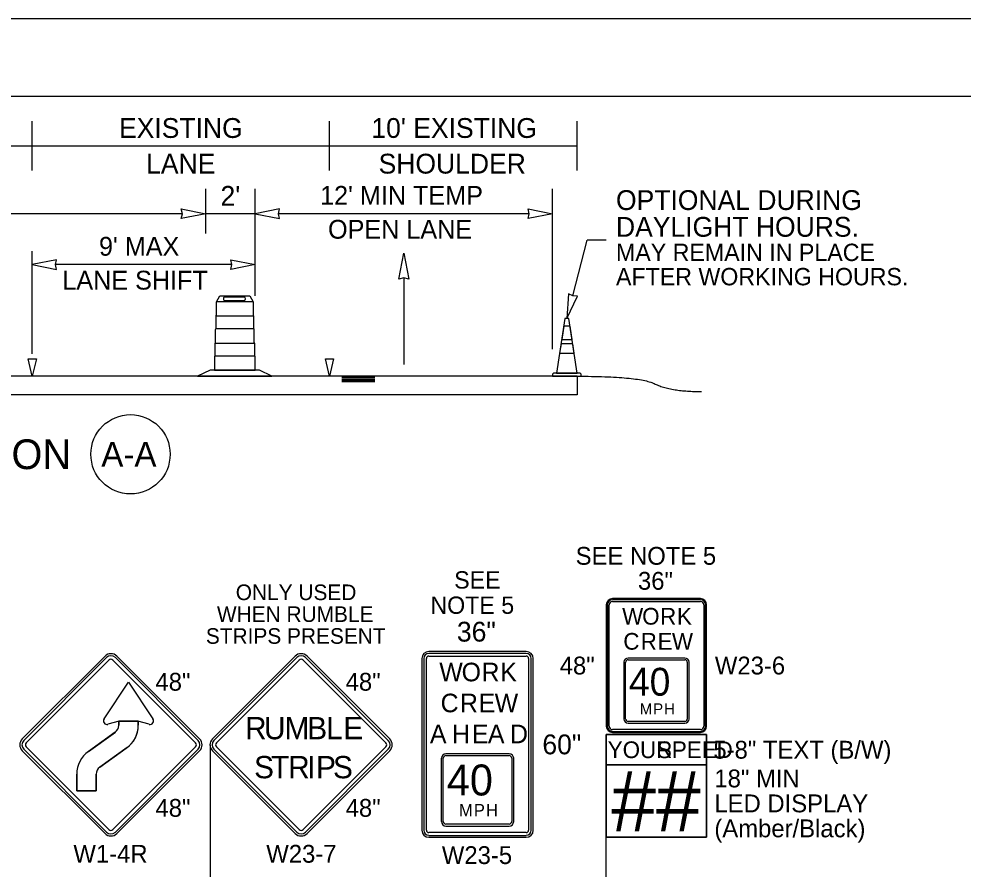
# Model space of a CAD drawing. Extents: x 99999 to 100116, y 99995 to 100013.
# Drawn here: x 100007.604 to 100011.416, y 100007.255 to 100010.687 of the extents above; entities that cross this region are included whole.
import ezdxf

# ---------------------------------------------------------------- set-up
doc = ezdxf.new("R2010")
doc.units = 0
for name, color, linetype in [('SH_GI_PlotLimits', 7, 'Continuous'), ('SH_GI_SheetBorder', 7, 'Continuous'), ('SH_TI_WZSectionCut', 7, 'Continuous'), ('TR_SN_ConstructionSigns', 7, 'Continuous'), ('TR_WZ_ArrowLeftStrRightTurn', 7, 'Continuous'), ('TR_WZ_TrafficConeElev', 7, 'Continuous'), ('TR_WZ_TrafficSafetyDrumElev', 7, 'Continuous'), ('TR_WZ_WorkZoneDetails', 7, 'Continuous'), ('TR_WZ_WorkZoneTextCurrent', 7, 'Continuous')]:
    doc.layers.add(name, color=color, linetype=linetype)

msp = doc.modelspace()

# ---------------------------------------------------------------- linework, layer by layer
at = {"layer": 'SH_GI_PlotLimits'}
msp.add_lwpolyline([(99999.0625, 99999.6875), (100016.0625, 99999.6875), (100016.0625, 100010.6875), (99999.0625, 100010.6875)], close=True, dxfattribs=at)
at = {"layer": 'SH_GI_SheetBorder'}
msp.add_line((100000, 100010.375), (100015.75, 100010.375), dxfattribs=at)
at = {"layer": 'SH_TI_WZSectionCut'}
for p, q in [((100007.6578, 100010.075), (100007.6578, 100010.275)), ((100008.8578, 100010.075), (100008.8578, 100010.275)), ((100009.8578, 100010.075), (100009.8578, 100010.275)), ((100006.4578, 100010.175), (100007.6578, 100010.175)), ((100007.6578, 100010.175), (100008.8578, 100010.175)), ((100008.8578, 100010.175), (100009.8578, 100010.175)), ((100008.3578, 100009.821), (100008.3578, 100010.001)), ((100008.5578, 100009.57), (100008.5578, 100010.001)), ((100009.7578, 100009.3547), (100009.7578, 100010.001)), ((100008.264, 100009.901), (100005.5515, 100009.901)), ((100008.5578, 100009.901), (100008.3578, 100009.901)), ((100009.664, 100009.901), (100008.6515, 100009.901)), ((100007.6578, 100009.3347), (100007.6578, 100009.75)), ((100008.464, 100009.6955), (100007.7515, 100009.6955)), ((100009.8578, 100009.2449), (100005.4578, 100009.2449)), ((100009.0408, 100009.2393), (100008.9078, 100009.2393)), ((100009.0408, 100009.2337), (100008.9078, 100009.2337)), ((100009.0408, 100009.228), (100008.9078, 100009.228)), ((100009.0408, 100009.2228), (100008.9078, 100009.2228)), ((100009.8578, 100009.2449), (100009.8578, 100009.1699)), ((100009.8578, 100009.1699), (100005.4578, 100009.1699))]:
    msp.add_line(p, q, dxfattribs=at)
for points in [[(100008.3578, 100009.901), (100008.2595, 100009.8817), (100008.264, 100009.901), (100008.2595, 100009.9203)], [(100008.5578, 100009.901), (100008.656, 100009.8817), (100008.6515, 100009.901), (100008.656, 100009.9203)], [(100009.7578, 100009.901), (100009.6595, 100009.8817), (100009.664, 100009.901), (100009.6595, 100009.9203)], [(100007.6578, 100009.6955), (100007.756, 100009.6762), (100007.7515, 100009.6955), (100007.756, 100009.7148)], [(100008.5578, 100009.6955), (100008.4595, 100009.6762), (100008.464, 100009.6955), (100008.4595, 100009.7148)], [(100007.6411, 100009.3147), (100007.6744, 100009.3147), (100007.6578, 100009.2449)], [(100008.8411, 100009.3147), (100008.8744, 100009.3147), (100008.8578, 100009.2449)]]:
    msp.add_lwpolyline(points, close=True, dxfattribs=at)
msp.add_circle((100008.0543, 100008.93), 0.16, dxfattribs=at)
msp.add_open_spline([(100009.8578, 100009.2449), (100010.1089, 100009.2451), (100010.2344, 100009.183), (100010.3599, 100009.1831)], degree=2, dxfattribs=at)
at = {"layer": 'TR_SN_ConstructionSigns'}
for p, q in [((100010.355, 100008.347), (100010.0006, 100008.347)), ((100010.355, 100008.3428), (100010.0006, 100008.3428)), ((100009.9753, 100008.3217), (100009.9753, 100007.8323)), ((100009.9795, 100008.3217), (100009.9795, 100007.8323)), ((100009.9865, 100007.8323), (100009.9865, 100008.3217)), ((100010.0006, 100008.3358), (100010.355, 100008.3358)), ((100010.369, 100008.3217), (100010.369, 100007.8323)), ((100010.3761, 100007.8323), (100010.3761, 100008.3217)), ((100010.3803, 100007.8323), (100010.3803, 100008.3217)), ((100007.9514, 100008.1149), (100007.6173, 100007.7808)), ((100008.3333, 100007.7808), (100007.9991, 100008.1149)), ((100008.7193, 100008.1149), (100008.3852, 100007.7808)), ((100009.1011, 100007.7808), (100008.767, 100008.1149)), ((100009.6521, 100008.1337), (100009.2584, 100008.1337)), ((100009.6521, 100008.1259), (100009.2584, 100008.1259)), ((100009.2584, 100008.115), (100009.6521, 100008.115)), ((100007.9574, 100008.1089), (100007.6233, 100007.7748)), ((100007.6332, 100007.7649), (100007.9673, 100008.099)), ((100007.9832, 100008.099), (100008.3173, 100007.7649)), ((100008.3273, 100007.7748), (100007.9932, 100008.1089)), ((100008.7252, 100008.1089), (100008.3911, 100007.7748)), ((100008.4011, 100007.7649), (100008.7352, 100008.099)), ((100008.7511, 100008.099), (100009.0852, 100007.7649)), ((100009.0951, 100007.7748), (100008.761, 100008.1089)), ((100009.2302, 100008.1056), (100009.2302, 100007.4119)), ((100009.2381, 100008.1056), (100009.2381, 100007.4119)), ((100009.249, 100007.4119), (100009.249, 100008.1056)), ((100009.6615, 100008.1056), (100009.6615, 100007.4119)), ((100009.6724, 100007.4119), (100009.6724, 100008.1056)), ((100009.6802, 100007.4119), (100009.6802, 100008.1056)), ((100010.0463, 100008.0904), (100010.0463, 100007.8612)), ((100010.0533, 100007.8612), (100010.0533, 100008.0904)), ((100010.2924, 100008.1072), (100010.0632, 100008.1072)), ((100010.0632, 100008.1002), (100010.2924, 100008.1002)), ((100010.3022, 100008.0904), (100010.3022, 100007.8612)), ((100010.3093, 100007.8612), (100010.3093, 100008.0904)), ((100007.9477, 100007.8624), (100008.0463, 100008.01)), ((100008.0463, 100008.01), (100008.1449, 100007.8624)), ((100008.0089, 100007.8524), (100007.9625, 100007.8397)), ((100008.0069, 100007.8524), (100008.0857, 100007.8524)), ((100008.0069, 100007.8357), (100008.0069, 100007.8524)), ((100008.0857, 100007.8524), (100008.0069, 100007.8524)), ((100008.0069, 100007.8524), (100008.0069, 100007.8357)), ((100008.0837, 100007.8524), (100008.0089, 100007.8524)), ((100008.0089, 100007.8524), (100008.0089, 100007.8524)), ((100008.1301, 100007.8397), (100008.0837, 100007.8524)), ((100008.0837, 100007.8524), (100008.0837, 100007.8524)), ((100008.0857, 100007.8524), (100008.0857, 100007.8357)), ((100008.0857, 100007.8357), (100008.0857, 100007.8524)), ((100010.2924, 100007.8513), (100010.0632, 100007.8513)), ((100010.0632, 100007.8443), (100010.2924, 100007.8443)), ((100007.8843, 100007.7301), (100007.9934, 100007.8087)), ((100007.9923, 100007.8079), (100007.8843, 100007.7301)), ((100010.355, 100007.8183), (100010.0006, 100007.8183)), ((100010.0006, 100007.8112), (100010.355, 100007.8112)), ((100010.0006, 100007.807), (100010.355, 100007.807)), ((100007.6173, 100007.7331), (100007.9514, 100007.3989)), ((100007.6233, 100007.739), (100007.9574, 100007.4049)), ((100007.9673, 100007.4149), (100007.6332, 100007.749)), ((100008.0408, 100007.7457), (100007.9303, 100007.6662)), ((100008.3173, 100007.749), (100007.9832, 100007.4149)), ((100007.9932, 100007.4049), (100008.3273, 100007.739)), ((100007.9991, 100007.3989), (100008.3333, 100007.7331)), ((100008.3852, 100007.7331), (100008.7193, 100007.3989)), ((100008.3911, 100007.739), (100008.7252, 100007.4049)), ((100008.7352, 100007.4149), (100008.4011, 100007.749)), ((100009.0852, 100007.749), (100008.7511, 100007.4149)), ((100008.761, 100007.4049), (100009.0951, 100007.739)), ((100008.767, 100007.3989), (100009.1011, 100007.7331)), ((100009.3091, 100007.7025), (100009.3091, 100007.4478)), ((100009.317, 100007.4478), (100009.317, 100007.7025)), ((100009.5826, 100007.7212), (100009.3279, 100007.7212)), ((100009.3279, 100007.7134), (100009.5826, 100007.7134)), ((100009.5935, 100007.7025), (100009.5935, 100007.4478)), ((100009.6013, 100007.4478), (100009.6013, 100007.7025)), ((100009.9753, 100007.6762), (100010.3803, 100007.6762)), ((100010.3803, 100007.6762), (100009.9753, 100007.6762)), ((100007.8375, 100007.5713), (100007.8375, 100007.6388)), ((100007.8375, 100007.6388), (100007.8375, 100007.5713)), ((100007.9162, 100007.6388), (100007.9162, 100007.5713)), ((100007.9162, 100007.5713), (100007.9162, 100007.6388)), ((100007.9162, 100007.5713), (100007.8375, 100007.5713)), ((100007.8375, 100007.5713), (100007.9162, 100007.5713)), ((100009.5826, 100007.4369), (100009.3279, 100007.4369)), ((100009.3279, 100007.429), (100009.5826, 100007.429)), ((100009.6521, 100007.4025), (100009.2584, 100007.4025)), ((100009.2584, 100007.3915), (100009.6521, 100007.3915)), ((100009.2584, 100007.3837), (100009.6521, 100007.3837))]:
    msp.add_line(p, q, dxfattribs=at)
for points in [[(100010.3803, 100007.6762), (100010.3803, 100007.798), (100009.9753, 100007.798), (100009.9753, 100007.6762)], [(100007.9303, 100007.6662), (100008.037, 100007.743), (100008.0408, 100007.7457)], [(100009.9753, 100007.6762), (100009.9753, 100007.3837), (100010.3803, 100007.3837), (100010.3803, 100007.6762)]]:
    msp.add_lwpolyline(points, dxfattribs=at)
for points in [[(100009.9753, 100007.798), (100010.3803, 100007.798), (100010.3803, 100007.6762), (100009.9753, 100007.6762)], [(100009.9753, 100007.6762), (100010.3803, 100007.6762), (100010.3803, 100007.3837), (100009.9753, 100007.3837)]]:
    msp.add_lwpolyline(points, close=True, dxfattribs=at)
for centre, radius, start, end in [((100010.0006, 100008.3217), 0.0253, 90, 180), ((100010.0006, 100008.3217), 0.0211, 90, 180), ((100010.355, 100008.3217), 0.0253, 0, 90), ((100010.355, 100008.3217), 0.0211, 0, 90), ((100010.0006, 100008.3217), 0.0141, 90, 180), ((100010.355, 100008.3217), 0.0141, 0, 90), ((100007.9753, 100008.091), 0.0338, 45, 135), ((100007.9753, 100008.091), 0.0253, 45, 135), ((100008.7431, 100008.091), 0.0338, 45, 135), ((100008.7431, 100008.091), 0.0253, 45, 135), ((100009.2584, 100008.1056), 0.0281, 90, 180), ((100009.2584, 100008.1056), 0.0203, 90, 180), ((100009.2584, 100008.1056), 0.00937, 90, 180), ((100009.6521, 100008.1056), 0.0281, 0, 90), ((100009.6521, 100008.1056), 0.0203, 0, 90), ((100009.6521, 100008.1056), 0.00937, 0, 90), ((100007.9753, 100008.091), 0.0113, 45, 135), ((100008.7431, 100008.091), 0.0113, 45, 135), ((100010.0632, 100008.0904), 0.0169, 90, 180), ((100010.0632, 100008.0904), 0.00984, 90, 180), ((100010.2924, 100008.0904), 0.0169, 0, 90), ((100010.2924, 100008.0904), 0.00984, 0, 90), ((100010.0632, 100007.8612), 0.0169, 180, 270), ((100010.0632, 100007.8612), 0.00984, 180, 270), ((100010.2924, 100007.8612), 0.0169, 270, 0), ((100010.2924, 100007.8612), 0.00984, 270, 0), ((100007.9732, 100007.8357), 0.0337, 304.5651, 0), ((100007.9732, 100007.8357), 0.0337, 304.5651, 0), ((100007.9732, 100007.8357), 0.1125, 304.5791, 0), ((100007.9732, 100007.8357), 0.1125, 306.9172, 0), ((100010.0006, 100007.8323), 0.0253, 180, 270), ((100010.0006, 100007.8323), 0.0211, 180, 270), ((100010.0006, 100007.8323), 0.0141, 180, 270), ((100010.355, 100007.8323), 0.0211, 270, 0), ((100010.355, 100007.8323), 0.0141, 270, 0), ((100010.355, 100007.8323), 0.0253, 270, 0), ((100007.6412, 100007.7569), 0.0338, 135, 225), ((100007.6412, 100007.7569), 0.0253, 135, 225), ((100008.3094, 100007.7569), 0.0253, 315, 45), ((100008.3094, 100007.7569), 0.0338, 315, 45), ((100008.409, 100007.7569), 0.0338, 135, 225), ((100008.409, 100007.7569), 0.0253, 135, 225), ((100009.0772, 100007.7569), 0.0253, 315, 45), ((100009.0772, 100007.7569), 0.0338, 315, 45), ((100007.6412, 100007.7569), 0.0113, 135, 225), ((100007.95, 100007.6388), 0.1125, 125.7411, 180), ((100007.95, 100007.6388), 0.1125, 125.7411, 180), ((100008.3094, 100007.7569), 0.0113, 315, 45), ((100008.409, 100007.7569), 0.0113, 135, 225), ((100009.0772, 100007.7569), 0.0113, 315, 45), ((100009.3279, 100007.7025), 0.0187, 90, 180), ((100009.3279, 100007.7025), 0.0109, 90, 180), ((100009.5826, 100007.7025), 0.0187, 0, 90), ((100009.5826, 100007.7025), 0.0109, 0, 90), ((100007.95, 100007.6388), 0.0337, 125.7481, 180), ((100007.95, 100007.6388), 0.0337, 125.7481, 180), ((100009.3279, 100007.4478), 0.0187, 180, 270), ((100009.3279, 100007.4478), 0.0109, 180, 270), ((100009.5826, 100007.4478), 0.0187, 270, 0), ((100009.5826, 100007.4478), 0.0109, 270, 0), ((100007.9753, 100007.4228), 0.0338, 225, 315), ((100007.9753, 100007.4228), 0.0253, 225, 315), ((100007.9753, 100007.4228), 0.0113, 225, 315), ((100008.7431, 100007.4228), 0.0338, 225, 315), ((100008.7431, 100007.4228), 0.0253, 225, 315), ((100008.7431, 100007.4228), 0.0113, 225, 315), ((100009.2584, 100007.4119), 0.0281, 180, 270), ((100009.2584, 100007.4119), 0.0203, 180, 270), ((100009.2584, 100007.4119), 0.00937, 180, 270), ((100009.6521, 100007.4119), 0.0203, 270, 0), ((100009.6521, 100007.4119), 0.00937, 270, 0), ((100009.6521, 100007.4119), 0.0281, 270, 0)]:
    msp.add_arc(centre, radius, start, end, dxfattribs=at)
for centre, major_axis, start_param, end_param in [((100007.9591, 100007.8539), (0, -0.0147), 4.099596, 6.537073), ((100008.1336, 100007.8539), (0, 0.0147), 2.887705, 5.325182)]:
    msp.add_ellipse(centre, major_axis=major_axis, ratio=0.95, start_param=start_param, end_param=end_param, dxfattribs=at)
at = {"layer": 'TR_WZ_ArrowLeftStrRightTurn'}
msp.add_line((100009.1578, 100009.6418), (100009.1578, 100009.292), dxfattribs=at)
msp.add_lwpolyline([(100009.1578, 100009.742), (100009.1784, 100009.6369), (100009.1578, 100009.6418), (100009.1371, 100009.6369)], close=True, dxfattribs=at)
at = {"layer": 'TR_WZ_TrafficConeElev'}
for p, q in [((100009.8035, 100009.447), (100009.7952, 100009.3929)), ((100009.8287, 100009.447), (100009.8035, 100009.447)), ((100009.837, 100009.3929), (100009.8287, 100009.447)), ((100009.7926, 100009.3762), (100009.7869, 100009.3387)), ((100009.8395, 100009.3762), (100009.7926, 100009.3762)), ((100009.7952, 100009.3929), (100009.837, 100009.3929)), ((100009.8453, 100009.3387), (100009.8395, 100009.3762)), ((100009.7869, 100009.3387), (100009.8453, 100009.3387)), ((100009.7624, 100009.2574), (100009.7583, 100009.2533)), ((100009.7583, 100009.2533), (100009.7583, 100009.2449)), ((100009.7744, 100009.2574), (100009.7624, 100009.2574)), ((100009.8739, 100009.2533), (100009.8697, 100009.2574)), ((100009.8739, 100009.2449), (100009.8739, 100009.2533)), ((100009.7583, 100009.2449), (100009.8739, 100009.2449))]:
    msp.add_line(p, q, dxfattribs=at)
msp.add_lwpolyline([(100009.7744, 100009.2574), (100009.8578, 100009.2574), (100009.8239, 100009.4783), (100009.8083, 100009.4783)], close=True, dxfattribs=at)
msp.add_lwpolyline([(100009.7744, 100009.2574), (100009.8578, 100009.2574), (100009.8239, 100009.4783), (100009.8083, 100009.4783)], close=True, dxfattribs=at)
msp.add_lwpolyline([(100009.8697, 100009.2574), (100009.8578, 100009.2574), (100009.7744, 100009.2574)], dxfattribs=at)
at = {"layer": 'TR_WZ_TrafficSafetyDrumElev'}
for p, q in [((100008.5149, 100009.564), (100008.4331, 100009.564)), ((100008.5494, 100009.545), (100008.4014, 100009.545)), ((100008.5494, 100009.545), (100008.4014, 100009.545)), ((100008.4331, 100009.551), (100008.5149, 100009.551)), ((100008.5522, 100009.4871), (100008.3985, 100009.4871)), ((100008.3985, 100009.4871), (100008.3985, 100009.4372)), ((100008.5522, 100009.4372), (100008.5522, 100009.4871)), ((100008.3985, 100009.4372), (100008.5522, 100009.4372)), ((100008.5559, 100009.377), (100008.3948, 100009.377)), ((100008.3948, 100009.377), (100008.3948, 100009.3271)), ((100008.5559, 100009.3271), (100008.5559, 100009.377)), ((100008.3948, 100009.3271), (100008.5559, 100009.3271))]:
    msp.add_line(p, q, dxfattribs=at)
for points in [[(100008.4014, 100009.545), (100008.4145, 100009.57), (100008.5362, 100009.57), (100008.5494, 100009.545)], [(100008.6254, 100009.245), (100008.5751, 100009.27), (100008.3756, 100009.27), (100008.3254, 100009.245)]]:
    msp.add_lwpolyline(points, close=True, dxfattribs=at)
for points in [[(100008.4004, 100009.543), (100008.4004, 100009.4915)], [(100008.4004, 100009.543), (100008.4004, 100009.4915)], [(100008.5504, 100009.4915), (100008.5504, 100009.543)], [(100008.5504, 100009.4915), (100008.5504, 100009.543)], [(100008.3985, 100009.4878), (100008.3985, 100009.4365)], [(100008.3985, 100009.4878), (100008.3985, 100009.4365)], [(100008.5522, 100009.4365), (100008.5522, 100009.4878)], [(100008.5522, 100009.4365), (100008.5522, 100009.4878)], [(100008.3967, 100009.4327), (100008.3967, 100009.3814)], [(100008.3967, 100009.4327), (100008.3967, 100009.3814)], [(100008.5541, 100009.3814), (100008.5541, 100009.4327)], [(100008.5541, 100009.3814), (100008.5541, 100009.4327)], [(100008.3948, 100009.3777), (100008.3948, 100009.3264)], [(100008.3948, 100009.3777), (100008.3948, 100009.3264)], [(100008.5559, 100009.3264), (100008.5559, 100009.3777)], [(100008.5559, 100009.3264), (100008.5559, 100009.3777)], [(100008.393, 100009.3226), (100008.393, 100009.27), (100008.5578, 100009.27), (100008.5578, 100009.3226)], [(100008.393, 100009.3226), (100008.393, 100009.27), (100008.5578, 100009.27), (100008.5578, 100009.3226)]]:
    msp.add_lwpolyline(points, dxfattribs=at)
for centre, major_axis, ratio, start_param, end_param in [((100008.4331, 100009.5575), (0, 0.0065), 0.570305, 6.283185, 9.424778), ((100008.5149, 100009.5575), (0, 0.0065), 0.570305, 3.141593, 6.283185), ((100008.4016, 100009.5426), (0, 0.00249), 0.493438, 0.177149, 1.393647), ((100008.4016, 100009.5426), (0, 0.00249), 0.493438, 0.177149, 1.393647), ((100008.5492, 100009.5426), (0, 0.00249), 0.493438, 4.889538, 6.106036), ((100008.5492, 100009.5426), (0, 0.00249), 0.493438, 4.889538, 6.106036), ((100008.4019, 100009.4846), (0, 0.00758), 0.493438, 0.4288, 1.141997), ((100008.4019, 100009.4846), (0, 0.00758), 0.493438, 0.4288, 1.141997), ((100008.5488, 100009.4846), (0, 0.00758), 0.493438, 5.141189, 5.854386), ((100008.5488, 100009.4846), (0, 0.00758), 0.493438, 5.141189, 5.854386), ((100008.4001, 100009.4296), (0, 0.00758), 0.493438, 0.4288, 1.141997), ((100008.4001, 100009.4296), (0, 0.00758), 0.493438, 0.4288, 1.141997), ((100008.5507, 100009.4296), (0, 0.00758), 0.493438, 5.141189, 5.854386), ((100008.5507, 100009.4296), (0, 0.00758), 0.493438, 5.141189, 5.854386), ((100008.3982, 100009.3745), (0, 0.00758), 0.493438, 0.4288, 1.141997), ((100008.3982, 100009.3745), (0, 0.00758), 0.493438, 0.4288, 1.141997), ((100008.5525, 100009.3745), (0, 0.00758), 0.493438, 5.141189, 5.854386), ((100008.5525, 100009.3745), (0, 0.00758), 0.493438, 5.141189, 5.854386), ((100008.3964, 100009.3195), (0, 0.00758), 0.493438, 0.4288, 1.141997), ((100008.3964, 100009.3195), (0, 0.00758), 0.493438, 0.4288, 1.141997), ((100008.5544, 100009.3195), (0, 0.00758), 0.493438, 5.141189, 5.854386), ((100008.5544, 100009.3195), (0, 0.00758), 0.493438, 5.141189, 5.854386)]:
    msp.add_ellipse(centre, major_axis=major_axis, ratio=ratio, start_param=start_param, end_param=end_param, dxfattribs=at)
at = {"layer": 'TR_WZ_WorkZoneDetails'}
for p, q in [((100009.8397, 100009.569), (100009.898, 100009.794)), ((100009.9743, 100009.794), (100009.898, 100009.794)), ((100008.3753, 100007.7569), (100008.3753, 100004.9957)), ((100009.9753, 100006.0356), (100009.9753, 100007.3837))]:
    msp.add_line(p, q, dxfattribs=at)
msp.add_lwpolyline([(100009.8161, 100009.4783), (100009.8594, 100009.5686), (100009.8396, 100009.569), (100009.8221, 100009.5782)], close=True, dxfattribs=at)

# ---------------------------------------------------------------- texts
at = {"layer": 'SH_TI_WZSectionCut'}
for s, height, p in [('EXISTING', 0.08, (100008.008, 100010.207)), ("10' EXISTING", 0.08, (100009.0268, 100010.207)), ('LANE', 0.08, (100008.1174, 100010.063)), ('SHOULDER', 0.08, (100009.056, 100010.063)), ('SECTION', 0.12, (100007.1012, 100008.87)), ('A-A', 0.1, (100007.9364, 100008.88))]:
    msp.add_text(s, height=height, rotation=360, dxfattribs=at).set_placement(p)
for s, height, p in [("2'", 0.08, (100008.4177, 100009.933)), ("12' MIN TEMP", 0.076, (100008.8197, 100009.937)), ('OPEN LANE', 0.076, (100008.8518, 100009.8002)), ("9' MAX", 0.076, (100007.9271, 100009.7315)), ('LANE SHIFT', 0.076, (100007.7792, 100009.5947))]:
    msp.add_text(s, height=height, dxfattribs=at).set_placement(p)
at = {"layer": 'TR_SN_ConstructionSigns'}
for s, height, p in [('SEE NOTE 5', 0.072, (100009.8515, 100008.4838)), ('SEE', 0.07, (100009.3611, 100008.3877)), ('36"', 0.072, (100010.103, 100008.383)), ('NOTE 5', 0.07, (100009.2651, 100008.2857)), ('36"', 0.08, (100009.3722, 100008.1737)), ('W23-6', 0.072, (100010.4135, 100008.041)), ('48"', 0.072, (100008.1551, 100007.9755)), ('48"', 0.072, (100008.9229, 100007.9755)), ('60"', 0.08, (100009.7172, 100007.7187)), ('YOUR', 0.0675, (100009.981, 100007.7033)), ('SPEED', 0.0675, (100010.1797, 100007.7033)), ('48"', 0.072, (100008.1551, 100007.4664)), ('48"', 0.072, (100008.9229, 100007.4664)), ('W1-4R', 0.072, (100007.8238, 100007.2811)), ('W23-7', 0.072, (100008.6025, 100007.2811)), ('W23-5', 0.072, (100009.3113, 100007.2757))]:
    msp.add_text(s, height=height, rotation=360, dxfattribs=at).set_placement(p)
for s, height, p in [('ONLY USED', 0.063, (100008.4793, 100008.3412)), ('WHEN RUMBLE', 0.063, (100008.4033, 100008.253)), ('W', 0.0675, (100010.0391, 100008.2422)), ('O', 0.0675, (100010.1201, 100008.2422)), ('R', 0.0675, (100010.1923, 100008.2422)), ('K', 0.0675, (100010.2605, 100008.2422)), ('STRIPS PRESENT', 0.063, (100008.3586, 100008.1648)), ('C', 0.0675, (100010.0438, 100008.141)), ('R', 0.0675, (100010.114, 100008.141)), ('E', 0.0675, (100010.1822, 100008.141)), ('W', 0.0675, (100010.2402, 100008.141)), ('48"', 0.072, (100009.7871, 100008.041)), ('W', 0.075, (100009.3011, 100008.0134)), ('O', 0.075, (100009.3911, 100008.0134)), ('R', 0.075, (100009.4714, 100008.0134)), ('K', 0.075, (100009.5471, 100008.0134)), ('40', 0.1125, (100010.0665, 100007.9554)), ('C', 0.075, (100009.3064, 100007.8884)), ('R', 0.075, (100009.3844, 100007.8884)), ('E', 0.075, (100009.4601, 100007.8884)), ('W', 0.075, (100009.5246, 100007.8884)), ('M', 0.045, (100010.1105, 100007.8794)), ('P', 0.045, (100010.1645, 100007.8794)), ('H', 0.045, (100010.2086, 100007.8794)), ('R', 0.09, (100008.5168, 100007.7794)), ('U', 0.09, (100008.5933, 100007.7794)), ('M', 0.09, (100008.6761, 100007.7794)), ('B', 0.09, (100008.7679, 100007.7794)), ('L', 0.09, (100008.8444, 100007.7794)), ('E', 0.09, (100008.9137, 100007.7794)), ('A', 0.075, (100009.2632, 100007.7634)), ('H', 0.075, (100009.3525, 100007.7634)), ('E', 0.075, (100009.4327, 100007.7634)), ('A', 0.075, (100009.4972, 100007.7634)), ('D', 0.075, (100009.5865, 100007.7634)), ('5-8" TEXT (B/W)', 0.072, (100010.4074, 100007.7011)), ('S', 0.09, (100008.5532, 100007.6219)), ('T', 0.09, (100008.6216, 100007.6219)), ('R', 0.09, (100008.6909, 100007.6219)), ('I', 0.09, (100008.7674, 100007.6219)), ('P', 0.09, (100008.8034, 100007.6219)), ('S', 0.09, (100008.8718, 100007.6219)), ('40', 0.125, (100009.3315, 100007.5525)), ('18" MIN', 0.072, (100010.4115, 100007.5853)), ('##', 0.243, (100009.9952, 100007.4084)), ('LED DISPLAY', 0.072, (100010.4115, 100007.4845)), ('M', 0.05, (100009.3805, 100007.4681)), ('P', 0.05, (100009.4405, 100007.4681)), ('H', 0.05, (100009.4895, 100007.4681)), ('(Amber/Black)', 0.072, (100010.4115, 100007.3837))]:
    msp.add_text(s, height=height, dxfattribs=at).set_placement(p)
at = {"layer": 'TR_WZ_WorkZoneTextCurrent'}
for s, height, p in [('OPTIONAL DURING', 0.08, (100010.0143, 100009.916)), ('DAYLIGHT HOURS.', 0.08, (100010.0143, 100009.808)), ('MAY REMAIN IN PLACE', 0.07, (100010.0143, 100009.71)), ('AFTER WORKING HOURS.', 0.07, (100010.0143, 100009.612))]:
    msp.add_text(s, height=height, dxfattribs=at).set_placement(p)

doc.saveas('drawing.dxf')
